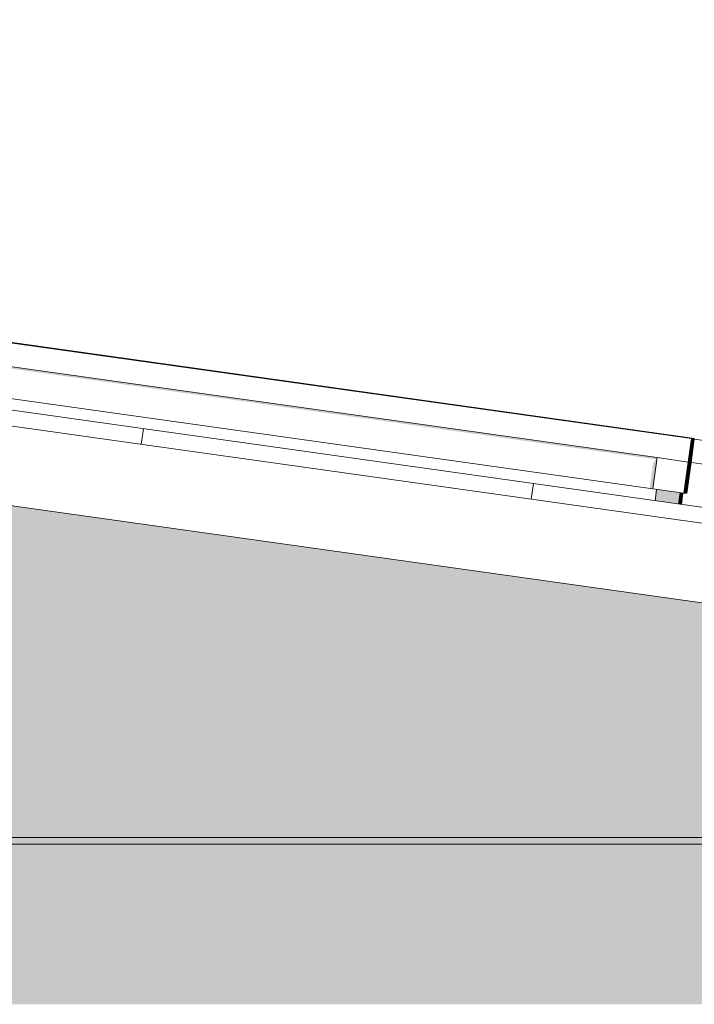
# Model space of a CAD drawing. Header units: metres. Extents: x -52 to 321, y -8 to 26.
# Tile 96 of 320: x -32.723 to -31.867, y 5.989 to 7.238. Entities that reach past the tile are written whole.
import ezdxf

# ---------------------------------------------------------------- set-up
doc = ezdxf.new("R2010")
doc.units = ezdxf.units.M
doc.header["$MEASUREMENT"] = 0
for name, color, linetype in [('10 Fassade', 7, 'Continuous'), ('30 Dachaufbau', 7, 'Continuous'), ('70 PV-Anlage', 7, 'Continuous'), ('94 Genehmigungsplanung Bemaßung', 7, 'Continuous')]:
    doc.layers.add(name, color=color, linetype=linetype)
doc.styles.add('ERSTELLTER_STIL_2', font='arial.ttf')
doc.dimstyles.new('ERSTELLTER_STIL__1', dxfattribs={"dimtxt": 0.25, "dimasz": 0.19, "dimexe": 0.18, "dimexo": 0.1, "dimgap": 0, "dimtad": 1, "dimtih": 1, "dimtoh": 1, "dimzin": 0, "dimdsep": 46, "dimtxsty": 'ERSTELLTER_STIL_2', "dimblk": 'ARROWHEAD_6', "dimblk1": 'ARROWHEAD_6', "dimblk2": 'ARROWHEAD_6', "dimcen": 0.09, "dimclrd": 7, "dimclre": 7, "dimclrt": 7, "dimazin": 0, "dimtfac": 1, "dimtdec": 4, "dimtmove": 0, "dimatfit": 3, "dimfxl": 1, "dimtolj": 1, "dimtzin": 0, "dimarcsym": 0})

# ---------------------------------------------------------------- blocks, each defined once
blk = doc.blocks.new('*X1', base_point=(-33357.279, 0))
at = {"layer": '30 Dachaufbau', "color": 7, "linetype": 'Continuous', "lineweight": 13}
for p, q in [((-32.5689, 6.6993), (-32.5661, 6.7191)), ((-32.5689, 6.6993), (-32.5661, 6.7191)), ((-32.0738, 6.6297), (-32.071, 6.6495)), ((-32.0738, 6.6297), (-32.071, 6.6495))]:
    blk.add_line(p, q, dxfattribs=at)
blk = doc.blocks.new('*D18', base_point=(-33357.279, 0))
at = {"layer": '94 Genehmigungsplanung Bemaßung', "color": 7, "linetype": 'Continuous', "lineweight": 13}
for p, q in [((-43.9997, 9.5481), (-43.9997, 9.9231)), ((-28.1801, 9.5481), (-28.1801, 9.9231)), ((-43.8997, 9.8356), (-44.0997, 9.6356)), ((-28.2801, 9.6356), (-28.0801, 9.8356)), ((-43.9997, 9.7356), (-28.1801, 9.7356)), ((-28.1801, 9.7356), (-28.0301, 9.7356))]:
    blk.add_line(p, q, dxfattribs=at)
at = {"layer": '94 Genehmigungsplanung Bemaßung', "color": 7, "lineweight": 13, "insert": (-36.5189, 9.7856), "char_height": 0.25, "attachment_point": 7, "style": 'ERSTELLTER_STIL_2'}
blk.add_mtext('\\A1;{\\pql;\\fArial|b0|i0|c0|p0;\\W1.000000;15,82}', dxfattribs=at)
blk = doc.blocks.new('ARROWHEAD_6')
at = {"color": 0, "linetype": 'Continuous', "lineweight": 0}
for p, q in [((-0.5, -0.5), (0.5, 0.5)), ((0, 0), (-1, 0))]:
    blk.add_line(p, q, dxfattribs=at)

msp = doc.modelspace()

# ---------------------------------------------------------------- hatches: boundary and pattern name
at = {"layer": '10 Fassade', "linetype": 'Continuous', "lineweight": 0, "true_color": 0x000000}
for points in [[(-39.4339, 6.6231), (-39.5915, 6.601), (-32.5879, 6.601), (-32.7455, 6.6231)], [(-39.6342, 6.595), (-39.7917, 6.5729), (-32.3876, 6.5729), (-32.5452, 6.595)], [(-39.6342, 6.595), (-32.5452, 6.595), (-32.5665, 6.598), (-39.6128, 6.598)], [(-39.5915, 6.601), (-39.6128, 6.598), (-32.5665, 6.598), (-32.5879, 6.601)], [(-39.8131, 6.5699), (-39.8344, 6.5669), (-32.3449, 6.5669), (-32.3663, 6.5699)], [(-39.8131, 6.5699), (-32.3663, 6.5699), (-32.3876, 6.5729), (-39.7917, 6.5729)], [(-39.8344, 6.5669), (-39.9919, 6.5447), (-32.1874, 6.5447), (-32.3449, 6.5669)], [(-39.9919, 6.5447), (-40.0133, 6.5417), (-32.1661, 6.5417), (-32.1874, 6.5447)], [(-40.0346, 6.5387), (-40.1922, 6.5166), (-31.9871, 6.5166), (-32.1447, 6.5387)], [(-40.0133, 6.5417), (-40.0346, 6.5387), (-32.1447, 6.5387), (-32.1661, 6.5417)], [(-40.2349, 6.5106), (-40.3925, 6.4884), (-31.7869, 6.4884), (-31.9444, 6.5106)], [(-40.2349, 6.5106), (-31.9444, 6.5106), (-31.9658, 6.5136), (-40.2136, 6.5136)], [(-40.1922, 6.5166), (-40.2136, 6.5136), (-31.9658, 6.5136), (-31.9871, 6.5166)], [(-40.5927, 6.4603), (-31.5867, 6.4603), (-31.7442, 6.4824), (-40.4352, 6.4824)], [(-40.4138, 6.4854), (-40.4352, 6.4824), (-31.7442, 6.4824), (-31.7655, 6.4854)], [(-40.4138, 6.4854), (-31.7655, 6.4854), (-31.7869, 6.4884), (-40.3925, 6.4884)], [(-40.614, 6.4573), (-40.6354, 6.4543), (-31.544, 6.4543), (-31.5653, 6.4573)], [(-40.5927, 6.4603), (-40.614, 6.4573), (-31.5653, 6.4573), (-31.5867, 6.4603)], [(-40.793, 6.4321), (-31.3864, 6.4321), (-31.544, 6.4543), (-40.6354, 6.4543)], [(-40.8143, 6.4291), (-31.365, 6.4291), (-31.3864, 6.4321), (-40.793, 6.4321)], [(-40.8357, 6.4261), (-40.9932, 6.404), (-31.1861, 6.404), (-31.3437, 6.4261)], [(-40.8143, 6.4291), (-40.8357, 6.4261), (-31.3437, 6.4261), (-31.365, 6.4291)], [(-41.1934, 6.3759), (-30.9859, 6.3759), (-31.1434, 6.398), (-41.0359, 6.398)], [(-41.0359, 6.398), (-31.1434, 6.398), (-31.1648, 6.401), (-41.0146, 6.401)], [(-41.0146, 6.401), (-31.1648, 6.401), (-31.1861, 6.404), (-40.9932, 6.404)], [(-41.2361, 6.3699), (-41.3937, 6.3477), (-30.7856, 6.3477), (-30.9432, 6.3699)], [(-41.2361, 6.3699), (-30.9432, 6.3699), (-30.9646, 6.3729), (-41.2148, 6.3729)], [(-41.2148, 6.3729), (-30.9646, 6.3729), (-30.9859, 6.3759), (-41.1934, 6.3759)], [(-41.4151, 6.3447), (-41.4364, 6.3417), (-30.7429, 6.3417), (-30.7643, 6.3447)], [(-41.4151, 6.3447), (-30.7643, 6.3447), (-30.7856, 6.3477), (-41.3937, 6.3477)], [(-41.594, 6.3196), (-36.7001, 6.3196), (-36.6297, 6.3295), (-36.5592, 6.3196), (-30.5854, 6.3196), (-30.7429, 6.3417), (-41.4364, 6.3417)], [(-41.594, 6.3196), (-41.6153, 6.3166), (-30.564, 6.3166), (-30.5854, 6.3196)], [(-41.6153, 6.3166), (-41.6367, 6.3136), (-36.7428, 6.3136), (-36.7026, 6.3161), (-36.5617, 6.3161), (-36.5165, 6.3136), (-30.5427, 6.3136), (-30.564, 6.3166)], [(-36.5165, 6.3136), (-36.359, 6.2914), (-30.3852, 6.2914), (-30.5427, 6.3136)], [(-41.8369, 6.2854), (-36.9431, 6.2854), (-36.9029, 6.2879), (-36.3615, 6.2879), (-36.3163, 6.2854), (-30.3425, 6.2854), (-30.3638, 6.2884), (-41.8155, 6.2884)], [(-41.7942, 6.2914), (-41.8155, 6.2884), (-30.3638, 6.2884), (-30.3852, 6.2914)], [(-36.3163, 6.2854), (-36.1587, 6.2633), (-30.1849, 6.2633), (-30.3425, 6.2854)], [(-42.0372, 6.2573), (-37.1434, 6.2573), (-37.1031, 6.2598), (-36.1612, 6.2598), (-36.116, 6.2573), (-30.1422, 6.2573), (-30.1635, 6.2603), (-42.0158, 6.2603)], [(-42.0158, 6.2603), (-30.1635, 6.2603), (-30.1849, 6.2633), (-41.9945, 6.2633)], [(-36.116, 6.2573), (-35.9585, 6.2351), (-29.9846, 6.2351), (-30.1422, 6.2573)], [(-42.2374, 6.2291), (-37.3436, 6.2291), (-37.3034, 6.2316), (-35.9609, 6.2316), (-35.9158, 6.2291), (-29.9419, 6.2291), (-29.9633, 6.2321), (-42.2161, 6.2321)], [(-42.1947, 6.2351), (-42.2161, 6.2321), (-29.9633, 6.2321), (-29.9846, 6.2351)], [(-35.9158, 6.2291), (-35.7369, 6.204), (-29.7631, 6.204), (-29.9419, 6.2291)], [(-42.4954, 6.1929), (-29.684, 6.1929), (-29.6991, 6.195), (-42.4803, 6.195)], [(-42.4803, 6.195), (-29.6991, 6.195), (-29.7384, 6.2005), (-42.4409, 6.2005)], [(-35.7369, 6.204), (-35.7344, 6.2005), (-29.7384, 6.2005), (-29.7631, 6.204)], [(-42.5016, 6.192), (-29.6777, 6.192), (-29.684, 6.1929), (-42.4954, 6.1929)], [(-35.6848, 6.192), (-35.655, 6.1911), (-29.6715, 6.1911), (-29.6777, 6.192)], [(-35.655, 6.1911), (-35.6302, 6.189), (-29.6564, 6.189), (-29.6715, 6.1911)], [(-35.6302, 6.189), (-35.4513, 6.1639), (-29.4775, 6.1639), (-29.6564, 6.189)], [(-42.7445, 6.1579), (-37.8507, 6.1579), (-37.8105, 6.1604), (-35.4538, 6.1604), (-35.4087, 6.1579), (-29.4348, 6.1579), (-29.4562, 6.1609), (-42.7232, 6.1609)], [(-42.7018, 6.1639), (-42.7232, 6.1609), (-29.4562, 6.1609), (-29.4775, 6.1639)], [(-35.4087, 6.1579), (-35.2511, 6.1357), (-29.2773, 6.1357), (-29.4348, 6.1579)], [(-42.9448, 6.1297), (-38.051, 6.1297), (-38.0107, 6.1322), (-35.2536, 6.1322), (-35.2084, 6.1297), (-29.2345, 6.1297), (-29.2559, 6.1327), (-42.9235, 6.1327)], [(-42.9021, 6.1357), (-42.9235, 6.1327), (-29.2559, 6.1327), (-29.2773, 6.1357)], [(-29.2345, 6.1297), (-35.2084, 6.1297), (-35.0508, 6.1076), (-29.077, 6.1076)], [(-43.1237, 6.1046), (-29.0556, 6.1046), (-29.077, 6.1076), (-43.1024, 6.1076)], [(-43.1451, 6.1016), (-38.2512, 6.1016), (-38.211, 6.1041), (-35.0533, 6.1041), (-35.0081, 6.1016), (-29.0343, 6.1016), (-29.0556, 6.1046), (-43.1237, 6.1046)], [(-29.0343, 6.1016), (-35.0081, 6.1016), (-34.8506, 6.0794), (-28.8768, 6.0794)], [(-43.3453, 6.0734), (-38.4514, 6.0734), (-38.4112, 6.0759), (-34.8531, 6.0759), (-34.8079, 6.0734), (-28.8341, 6.0734), (-28.8554, 6.0764), (-43.3239, 6.0764)], [(-43.3026, 6.0794), (-43.3239, 6.0764), (-28.8554, 6.0764), (-28.8768, 6.0794)], [(-28.8341, 6.0734), (-34.8079, 6.0734), (-34.6504, 6.0513), (-28.6765, 6.0513)], [(-43.5455, 6.0453), (-38.6517, 6.0453), (-38.6115, 6.0478), (-34.6529, 6.0478), (-34.6077, 6.0453), (-28.6338, 6.0453), (-28.6551, 6.0483), (-43.5242, 6.0483)], [(-43.5242, 6.0483), (-28.6551, 6.0483), (-28.6765, 6.0513), (-43.5028, 6.0513)], [(-34.6077, 6.0453), (-34.4501, 6.0231), (-28.4762, 6.0231), (-28.6338, 6.0453)], [(-43.7245, 6.0201), (-43.7458, 6.0171), (-38.852, 6.0171), (-38.8118, 6.0196), (-34.4526, 6.0196), (-34.4074, 6.0171), (-28.4336, 6.0171), (-28.4549, 6.0201)], [(-43.7031, 6.0231), (-43.7245, 6.0201), (-28.4549, 6.0201), (-28.4762, 6.0231)], [(-28.4336, 6.0171), (-34.4074, 6.0171), (-34.2498, 5.995), (-28.276, 5.995)], [(-43.9247, 5.992), (-28.2547, 5.992), (-28.276, 5.995), (-43.9033, 5.995)], [(-43.946, 5.989), (-39.0522, 5.989), (-39.012, 5.9915), (-34.2523, 5.9915), (-34.2072, 5.989), (-28.2333, 5.989), (-28.2547, 5.992), (-43.9247, 5.992)]]:
    msp.add_hatch(color=18, dxfattribs=at).paths.add_polyline_path(points)
at = {"layer": '70 PV-Anlage', "linetype": 'Continuous', "lineweight": 0, "true_color": 0x000000}
for points in [[(-33.4591, 6.8972), (-31.9155, 6.6803), (-31.919, 6.6753), (-31.9235, 6.6433), (-31.9196, 6.6428), (-31.914, 6.6824), (-33.4588, 6.8995)], [(-31.8712, 6.6998), (-31.8744, 6.6768), (-31.8743, 6.6768), (-31.8711, 6.6998)], [(-31.8718, 6.6945), (-31.8743, 6.6768), (-31.8742, 6.6768), (-31.8709, 6.6998), (-31.8711, 6.6998)], [(-31.8717, 6.6945), (-31.8742, 6.6768), (-31.8741, 6.6768), (-31.8708, 6.6998), (-31.8709, 6.6998)], [(-31.8741, 6.6768), (-31.874, 6.6768), (-31.8707, 6.6998), (-31.8708, 6.6998), (-31.8716, 6.6945)], [(-31.8715, 6.6945), (-31.874, 6.6768), (-31.8739, 6.6768), (-31.8706, 6.6998), (-31.8707, 6.6998)], [(-31.8714, 6.6945), (-31.8739, 6.6768), (-31.8737, 6.6768), (-31.8705, 6.6998), (-31.8706, 6.6998)], [(-31.8713, 6.6945), (-31.8737, 6.6768), (-31.8736, 6.6768), (-31.8704, 6.6998), (-31.8705, 6.6998)], [(-31.8712, 6.6945), (-31.8736, 6.6768), (-31.8735, 6.6768), (-31.8703, 6.6998), (-31.8704, 6.6998)], [(-31.871, 6.6945), (-31.8735, 6.6768), (-31.8734, 6.6768), (-31.8702, 6.6998), (-31.8703, 6.6998)], [(-31.8734, 6.6768), (-31.8733, 6.6768), (-31.8701, 6.6998), (-31.8702, 6.6998), (-31.8709, 6.6945)], [(-31.8708, 6.6945), (-31.8733, 6.6768), (-31.8732, 6.6768), (-31.87, 6.6998), (-31.8701, 6.6998)], [(-31.8707, 6.6945), (-31.8732, 6.6768), (-31.8731, 6.6768), (-31.8699, 6.6998), (-31.87, 6.6998)], [(-31.8731, 6.6768), (-31.873, 6.6768), (-31.8698, 6.6998), (-31.8699, 6.6998), (-31.8706, 6.6945)], [(-31.8705, 6.6945), (-31.873, 6.6768), (-31.8729, 6.6768), (-31.8696, 6.6998), (-31.8698, 6.6998)], [(-31.8704, 6.6945), (-31.8729, 6.6768), (-31.8728, 6.6768), (-31.8695, 6.6998), (-31.8696, 6.6998)], [(-31.8703, 6.6945), (-31.8728, 6.6768), (-31.8727, 6.6768), (-31.8694, 6.6998), (-31.8695, 6.6998)], [(-31.8727, 6.6768), (-31.8726, 6.6768), (-31.8693, 6.6998), (-31.8694, 6.6998), (-31.8702, 6.6945)], [(-31.8701, 6.6945), (-31.8726, 6.6768), (-31.8724, 6.6768), (-31.8692, 6.6998), (-31.8693, 6.6998)], [(-31.8724, 6.6768), (-31.8723, 6.6768), (-31.8691, 6.6998), (-31.8692, 6.6998), (-31.87, 6.6945)], [(-31.8699, 6.6945), (-31.8723, 6.6768), (-31.8722, 6.6768), (-31.869, 6.6998), (-31.8691, 6.6998)], [(-31.8697, 6.6945), (-31.8722, 6.6768), (-31.8721, 6.6768), (-31.8689, 6.6998), (-31.869, 6.6998)], [(-31.8721, 6.6768), (-31.872, 6.6768), (-31.8688, 6.6998), (-31.8689, 6.6998), (-31.8696, 6.6945)], [(-31.8695, 6.6945), (-31.872, 6.6768), (-31.8719, 6.6768), (-31.8687, 6.6998), (-31.8688, 6.6998)], [(-31.8694, 6.6945), (-31.8719, 6.6768), (-31.8718, 6.6768), (-31.8686, 6.6998), (-31.8687, 6.6998)], [(-31.8693, 6.6945), (-31.8718, 6.6768), (-31.8717, 6.6768), (-31.8685, 6.6998), (-31.8686, 6.6998)], [(-31.8692, 6.6945), (-31.8717, 6.6768), (-31.8716, 6.6768), (-31.8683, 6.6998), (-31.8685, 6.6998)], [(-31.8691, 6.6945), (-31.8716, 6.6768), (-31.8715, 6.6768), (-31.8682, 6.6998), (-31.8683, 6.6998)], [(-31.869, 6.6945), (-31.8715, 6.6768), (-31.8714, 6.6768), (-31.8681, 6.6998), (-31.8682, 6.6998)], [(-31.8689, 6.6945), (-31.8714, 6.6768), (-31.8713, 6.6768), (-31.868, 6.6998), (-31.8681, 6.6998), (-31.8689, 6.6945)], [(-31.8688, 6.6945), (-31.8713, 6.6768), (-31.8711, 6.6768), (-31.8679, 6.6998), (-31.868, 6.6998)], [(-31.8711, 6.6768), (-31.871, 6.6768), (-31.8678, 6.6998), (-31.8679, 6.6998), (-31.8687, 6.6945)], [(-31.8686, 6.6945), (-31.871, 6.6768), (-31.8709, 6.6768), (-31.8677, 6.6998), (-31.8678, 6.6998)], [(-31.8709, 6.6768), (-31.8709, 6.6768), (-31.8676, 6.6998), (-31.8677, 6.6998), (-31.8684, 6.6945)], [(-31.8744, 6.6768), (-31.8753, 6.6701), (-31.88, 6.6372), (-31.8799, 6.6372), (-31.8743, 6.6768)], [(-31.8797, 6.6372), (-31.8742, 6.6768), (-31.8743, 6.6768), (-31.8799, 6.6372)], [(-31.8796, 6.6372), (-31.8741, 6.6768), (-31.8742, 6.6768), (-31.8797, 6.6372)], [(-31.8796, 6.6372), (-31.8795, 6.6372), (-31.874, 6.6768), (-31.8741, 6.6768)], [(-31.8794, 6.6372), (-31.8739, 6.6768), (-31.874, 6.6768), (-31.8795, 6.6372)], [(-31.8793, 6.6372), (-31.8737, 6.6768), (-31.8739, 6.6768), (-31.8794, 6.6372)], [(-31.8793, 6.6372), (-31.8792, 6.6372), (-31.8736, 6.6768), (-31.8737, 6.6768)], [(-31.8791, 6.6372), (-31.8735, 6.6768), (-31.8736, 6.6768), (-31.8792, 6.6372)], [(-31.879, 6.6372), (-31.8734, 6.6768), (-31.8735, 6.6768), (-31.8791, 6.6372)], [(-31.879, 6.6372), (-31.8789, 6.6372), (-31.8733, 6.6768), (-31.8734, 6.6768)], [(-31.8788, 6.6372), (-31.8732, 6.6768), (-31.8733, 6.6768), (-31.8789, 6.6372)], [(-31.8787, 6.6372), (-31.8731, 6.6768), (-31.8732, 6.6768), (-31.8788, 6.6372)], [(-31.8731, 6.6768), (-31.8787, 6.6372), (-31.8786, 6.6372), (-31.873, 6.6768)], [(-31.8784, 6.6372), (-31.8729, 6.6768), (-31.873, 6.6768), (-31.8786, 6.6372)], [(-31.8783, 6.6372), (-31.8728, 6.6768), (-31.8729, 6.6768), (-31.8784, 6.6372)], [(-31.8782, 6.6372), (-31.8727, 6.6768), (-31.8728, 6.6768), (-31.8783, 6.6372)], [(-31.8782, 6.6372), (-31.8781, 6.6372), (-31.8726, 6.6768), (-31.8727, 6.6768)], [(-31.878, 6.6372), (-31.8724, 6.6768), (-31.8726, 6.6768), (-31.8781, 6.6372)], [(-31.8724, 6.6768), (-31.878, 6.6372), (-31.8779, 6.6372), (-31.8723, 6.6768)], [(-31.8778, 6.6372), (-31.8722, 6.6768), (-31.8723, 6.6768), (-31.8779, 6.6372)], [(-31.8777, 6.6372), (-31.8721, 6.6768), (-31.8722, 6.6768), (-31.8778, 6.6372)], [(-31.872, 6.6768), (-31.8721, 6.6768), (-31.8777, 6.6372), (-31.8776, 6.6372)], [(-31.8775, 6.6372), (-31.8719, 6.6768), (-31.872, 6.6768), (-31.8776, 6.6372)], [(-31.8774, 6.6372), (-31.8718, 6.6768), (-31.8719, 6.6768), (-31.8775, 6.6372)], [(-31.8773, 6.6372), (-31.8717, 6.6768), (-31.8718, 6.6768), (-31.8774, 6.6372)], [(-31.8773, 6.6372), (-31.8771, 6.6372), (-31.8716, 6.6768), (-31.8717, 6.6768)], [(-31.877, 6.6372), (-31.8715, 6.6768), (-31.8716, 6.6768), (-31.8771, 6.6372)], [(-31.8769, 6.6372), (-31.8714, 6.6768), (-31.8715, 6.6768), (-31.877, 6.6372)], [(-31.8768, 6.6372), (-31.8713, 6.6768), (-31.8714, 6.6768), (-31.8769, 6.6372)], [(-31.8767, 6.6372), (-31.8711, 6.6768), (-31.8713, 6.6768), (-31.8768, 6.6372)], [(-31.8767, 6.6372), (-31.8766, 6.6372), (-31.871, 6.6768), (-31.8711, 6.6768)], [(-31.8765, 6.6372), (-31.8709, 6.6768), (-31.871, 6.6768), (-31.8766, 6.6372)], [(-31.8765, 6.6372), (-31.8764, 6.6372), (-31.8709, 6.6763), (-31.8709, 6.6763), (-31.8709, 6.6768), (-31.8709, 6.6768)], [(-31.8764, 6.6372), (-31.8763, 6.6372), (-31.8708, 6.6763), (-31.8709, 6.6763)], [(-31.8763, 6.6372), (-31.8762, 6.6372), (-31.8707, 6.6763), (-31.8708, 6.6763)], [(-31.9166, 6.6278), (-31.8893, 6.624), (-31.8863, 6.6283), (-31.8849, 6.6379), (-31.9146, 6.6421)], [(-31.8869, 6.6237), (-31.8868, 6.6237), (-31.8848, 6.6379), (-31.8849, 6.6379)], [(-31.8848, 6.6379), (-31.8868, 6.6237), (-31.8867, 6.6236), (-31.8847, 6.6379)], [(-31.8847, 6.6379), (-31.8867, 6.6236), (-31.8866, 6.6236), (-31.8846, 6.6378)], [(-31.8846, 6.6378), (-31.8866, 6.6236), (-31.8865, 6.6236), (-31.8845, 6.6378)], [(-31.8845, 6.6378), (-31.8865, 6.6236), (-31.8864, 6.6236), (-31.8844, 6.6378)], [(-31.8844, 6.6378), (-31.8864, 6.6236), (-31.8863, 6.6236), (-31.8843, 6.6378)], [(-31.8849, 6.6379), (-31.8863, 6.6283), (-31.8849, 6.6379)], [(-31.8843, 6.6378), (-31.8863, 6.6236), (-31.8862, 6.6236), (-31.8842, 6.6378)], [(-31.8842, 6.6378), (-31.8862, 6.6236), (-31.8861, 6.6235), (-31.8841, 6.6378)], [(-31.8841, 6.6378), (-31.8861, 6.6235), (-31.886, 6.6235), (-31.884, 6.6378)], [(-31.884, 6.6378), (-31.886, 6.6235), (-31.8859, 6.6235), (-31.8839, 6.6377)], [(-31.8838, 6.6377), (-31.8858, 6.6235), (-31.8857, 6.6235), (-31.8837, 6.6377)], [(-31.8837, 6.6377), (-31.8857, 6.6235), (-31.8856, 6.6235), (-31.8836, 6.6377)], [(-31.8836, 6.6377), (-31.8856, 6.6235), (-31.8855, 6.6235), (-31.8835, 6.6377)], [(-31.8835, 6.6377), (-31.8855, 6.6235), (-31.8854, 6.6235), (-31.8834, 6.6377)], [(-31.8834, 6.6377), (-31.8854, 6.6235), (-31.8853, 6.6234), (-31.8833, 6.6377)], [(-31.8833, 6.6377), (-31.8853, 6.6234), (-31.8852, 6.6234), (-31.8832, 6.6377)], [(-31.8832, 6.6377), (-31.8852, 6.6234), (-31.8851, 6.6234), (-31.8831, 6.6376)], [(-31.8831, 6.6376), (-31.8851, 6.6234), (-31.885, 6.6234), (-31.883, 6.6376)], [(-31.883, 6.6376), (-31.885, 6.6234), (-31.8849, 6.6234), (-31.8829, 6.6376)], [(-31.8829, 6.6376), (-31.8849, 6.6234), (-31.8848, 6.6234), (-31.8828, 6.6376)], [(-31.8828, 6.6376), (-31.8848, 6.6234), (-31.8847, 6.6234), (-31.8827, 6.6376)], [(-31.8827, 6.6376), (-31.8847, 6.6234), (-31.8846, 6.6233), (-31.8826, 6.6376)], [(-31.8826, 6.6376), (-31.8846, 6.6233), (-31.8845, 6.6233), (-31.8825, 6.6376)], [(-31.8825, 6.6375), (-31.8845, 6.6233), (-31.8844, 6.6233), (-31.8824, 6.6375)], [(-31.8824, 6.6375), (-31.8844, 6.6233), (-31.8843, 6.6233), (-31.8823, 6.6375)], [(-31.8823, 6.6375), (-31.8843, 6.6233), (-31.8842, 6.6233), (-31.8822, 6.6375)], [(-31.8821, 6.6375), (-31.8841, 6.6233), (-31.884, 6.6233), (-31.882, 6.6375)], [(-31.882, 6.6375), (-31.884, 6.6233), (-31.8839, 6.6232), (-31.8819, 6.6375)], [(-31.8819, 6.6375), (-31.8839, 6.6232), (-31.8838, 6.6232), (-31.8818, 6.6375)], [(-31.8818, 6.6375), (-31.8838, 6.6232), (-31.8837, 6.6232), (-31.8817, 6.6374)], [(-31.8817, 6.6374), (-31.8837, 6.6232), (-31.8836, 6.6232), (-31.8816, 6.6374)], [(-31.8816, 6.6374), (-31.8836, 6.6232), (-31.8835, 6.6232), (-31.8815, 6.6374)], [(-31.8815, 6.6374), (-31.8835, 6.6232), (-31.8834, 6.6232), (-31.8814, 6.6374)], [(-31.8814, 6.6374), (-31.8834, 6.6232), (-31.8833, 6.6232), (-31.8813, 6.6374)], [(-31.8813, 6.6374), (-31.8833, 6.6232), (-31.8832, 6.6231), (-31.8812, 6.6374)]]:
    msp.add_hatch(color=18, dxfattribs=at).paths.add_polyline_path(points)

# ---------------------------------------------------------------- linework, layer by layer
at = {"layer": '10 Fassade', "color": 7, "linetype": 'Continuous', "lineweight": 13}
for p, q in [((-42.4409, 6.2005), (-29.7384, 6.2005)), ((-42.5016, 6.192), (-29.6777, 6.192))]:
    msp.add_line(p, q, dxfattribs=at)
at = {"layer": '30 Dachaufbau', "color": 7, "linetype": 'Continuous', "lineweight": 13}
for p, q in [((-36.0897, 7.2143), (-27.6148, 6.0233)), ((-27.6176, 6.0035), (-36.0897, 7.1941)), ((-27.6315, 5.9044), (-36.0897, 7.0931))]:
    msp.add_line(p, q, dxfattribs=at)
at = {"layer": '70 PV-Anlage', "color": 7, "linetype": 'Continuous', "lineweight": 13}
for p, q in [((-31.8702, 6.7065), (-33.57, 6.9454)), ((-31.885, 6.7086), (-33.5585, 6.9438)), ((-31.8849, 6.7086), (-33.5584, 6.9438)), ((-31.8848, 6.7086), (-33.5583, 6.9438)), ((-31.8846, 6.7086), (-33.5582, 6.9438)), ((-31.8845, 6.7086), (-33.5581, 6.9438)), ((-31.8844, 6.7086), (-33.558, 6.9438)), ((-31.8843, 6.7086), (-33.5579, 6.9438)), ((-31.8842, 6.7086), (-33.5578, 6.9438)), ((-31.8841, 6.7086), (-33.5577, 6.9438)), ((-31.884, 6.7086), (-33.5575, 6.9438)), ((-31.8839, 6.7086), (-33.5574, 6.9438)), ((-31.8838, 6.7086), (-33.5573, 6.9438)), ((-31.8837, 6.7086), (-33.5572, 6.9438)), ((-31.8836, 6.7086), (-33.5571, 6.9438)), ((-31.8834, 6.7086), (-33.557, 6.9438)), ((-31.8833, 6.7086), (-33.5569, 6.9438)), ((-31.8832, 6.7086), (-33.5568, 6.9438)), ((-31.8831, 6.7086), (-33.5567, 6.9438)), ((-31.883, 6.7086), (-33.5566, 6.9438)), ((-31.8829, 6.7086), (-33.5565, 6.9438)), ((-31.8828, 6.7086), (-33.5564, 6.9438)), ((-31.8827, 6.7086), (-33.5562, 6.9438)), ((-31.8826, 6.7086), (-33.5561, 6.9438)), ((-31.8825, 6.7086), (-33.556, 6.9438)), ((-31.8824, 6.7086), (-33.5559, 6.9438)), ((-31.8823, 6.7086), (-33.5558, 6.9438)), ((-31.8821, 6.7086), (-33.5557, 6.9438)), ((-31.882, 6.7086), (-33.5556, 6.9438)), ((-31.8819, 6.7086), (-33.5555, 6.9438)), ((-31.8818, 6.7086), (-33.5554, 6.9438)), ((-31.8817, 6.7086), (-33.5553, 6.9438)), ((-31.8816, 6.7086), (-33.5552, 6.9438)), ((-31.8815, 6.7086), (-33.5551, 6.9438)), ((-31.8814, 6.7086), (-33.5549, 6.9438)), ((-31.8813, 6.7086), (-33.5548, 6.9438)), ((-31.914, 6.6824), (-33.4588, 6.8995)), ((-31.9196, 6.6428), (-33.4644, 6.8599)), ((-31.8851, 6.7086), (-31.885, 6.7086)), ((-31.885, 6.7086), (-31.8701, 6.7065)), ((-31.885, 6.7086), (-31.8849, 6.7086)), ((-31.8849, 6.7086), (-31.87, 6.7065)), ((-31.8849, 6.7086), (-31.8848, 6.7086)), ((-31.8848, 6.7086), (-31.8699, 6.7065)), ((-31.8847, 6.7086), (-31.8846, 6.7086)), ((-31.8846, 6.7086), (-31.8698, 6.7065)), ((-31.8846, 6.7086), (-31.8845, 6.7086)), ((-31.8845, 6.7086), (-31.8697, 6.7065)), ((-31.8845, 6.7086), (-31.8844, 6.7086)), ((-31.8844, 6.7086), (-31.8696, 6.7065)), ((-31.8844, 6.7086), (-31.8843, 6.7086)), ((-31.8843, 6.7086), (-31.8695, 6.7065)), ((-31.8843, 6.7086), (-31.8842, 6.7086)), ((-31.8842, 6.7086), (-31.8694, 6.7065)), ((-31.8842, 6.7086), (-31.8841, 6.7086)), ((-31.8841, 6.7086), (-31.8692, 6.7065)), ((-31.8841, 6.7086), (-31.884, 6.7086)), ((-31.884, 6.7086), (-31.8691, 6.7065)), ((-31.884, 6.7086), (-31.8839, 6.7086)), ((-31.8839, 6.7086), (-31.869, 6.7065)), ((-31.8839, 6.7086), (-31.8838, 6.7086)), ((-31.8838, 6.7086), (-31.8689, 6.7065)), ((-31.8838, 6.7086), (-31.8837, 6.7086)), ((-31.8837, 6.7086), (-31.8688, 6.7065)), ((-31.8837, 6.7086), (-31.8836, 6.7086)), ((-31.8836, 6.7086), (-31.8687, 6.7065)), ((-31.8836, 6.7086), (-31.8834, 6.7086)), ((-31.8834, 6.7086), (-31.8686, 6.7065)), ((-31.8834, 6.7086), (-31.8833, 6.7086)), ((-31.8833, 6.7086), (-31.8685, 6.7065)), ((-31.8833, 6.7086), (-31.8832, 6.7086)), ((-31.8832, 6.7086), (-31.8684, 6.7065)), ((-31.8832, 6.7086), (-31.8831, 6.7086)), ((-31.8831, 6.7086), (-31.8683, 6.7065)), ((-31.8831, 6.7086), (-31.883, 6.7086)), ((-31.883, 6.7086), (-31.8682, 6.7065)), ((-31.883, 6.7086), (-31.8829, 6.7086)), ((-31.8829, 6.7086), (-31.8681, 6.7065)), ((-31.8829, 6.7086), (-31.8828, 6.7086)), ((-31.8828, 6.7086), (-31.8679, 6.7065)), ((-31.8828, 6.7086), (-31.8827, 6.7086)), ((-31.8827, 6.7086), (-31.8678, 6.7065)), ((-31.8827, 6.7086), (-31.8826, 6.7086)), ((-31.8826, 6.7086), (-31.8677, 6.7065)), ((-31.8826, 6.7086), (-31.8825, 6.7086)), ((-31.8825, 6.7086), (-31.8676, 6.7065)), ((-31.8825, 6.7086), (-31.8824, 6.7086)), ((-31.8824, 6.7086), (-31.8675, 6.7065)), ((-31.8824, 6.7086), (-31.8823, 6.7086)), ((-31.8823, 6.7086), (-31.8674, 6.7065)), ((-31.8823, 6.7086), (-31.8821, 6.7086)), ((-31.8821, 6.7086), (-31.8673, 6.7065)), ((-31.8821, 6.7086), (-31.882, 6.7086)), ((-31.882, 6.7086), (-31.8672, 6.7065)), ((-31.882, 6.7086), (-31.8819, 6.7086)), ((-31.8819, 6.7086), (-31.8671, 6.7065)), ((-31.8819, 6.7086), (-31.8818, 6.7086)), ((-31.8818, 6.7086), (-31.867, 6.7065)), ((-31.8818, 6.7086), (-31.8817, 6.7086)), ((-31.8817, 6.7086), (-31.8669, 6.7065)), ((-31.8817, 6.7086), (-31.8816, 6.7086)), ((-31.8816, 6.7086), (-31.8668, 6.7065)), ((-31.8816, 6.7086), (-31.8815, 6.7086)), ((-31.8815, 6.7086), (-31.8666, 6.7065)), ((-31.8815, 6.7086), (-31.8814, 6.7086)), ((-31.8814, 6.7086), (-31.8665, 6.7065)), ((-31.8814, 6.7086), (-31.8813, 6.7086)), ((-31.8813, 6.7086), (-31.8664, 6.7065)), ((-31.8744, 6.6768), (-31.8702, 6.7065)), ((-31.8743, 6.6768), (-31.8701, 6.7065)), ((-31.8742, 6.6768), (-31.87, 6.7065)), ((-31.8741, 6.6768), (-31.8699, 6.7065)), ((-31.874, 6.6768), (-31.8698, 6.7065)), ((-31.8739, 6.6768), (-31.8697, 6.7065)), ((-31.8737, 6.6768), (-31.8696, 6.7065)), ((-31.8736, 6.6768), (-31.8695, 6.7065)), ((-31.8735, 6.6768), (-31.8694, 6.7065)), ((-31.8734, 6.6768), (-31.8692, 6.7065)), ((-31.8733, 6.6768), (-31.8691, 6.7065)), ((-31.8732, 6.6768), (-31.869, 6.7065)), ((-31.8731, 6.6768), (-31.8689, 6.7065)), ((-31.873, 6.6768), (-31.8688, 6.7065)), ((-31.8729, 6.6768), (-31.8687, 6.7065)), ((-31.8728, 6.6768), (-31.8686, 6.7065)), ((-31.8727, 6.6768), (-31.8685, 6.7065)), ((-31.8726, 6.6768), (-31.8684, 6.7065)), ((-31.8724, 6.6768), (-31.8683, 6.7065)), ((-31.8723, 6.6768), (-31.8682, 6.7065)), ((-31.8722, 6.6768), (-31.8681, 6.7065)), ((-31.8721, 6.6768), (-31.8679, 6.7065)), ((-31.872, 6.6768), (-31.8678, 6.7065)), ((-31.8719, 6.6768), (-31.8677, 6.7065)), ((-31.8718, 6.6768), (-31.8676, 6.7065)), ((-31.8717, 6.6768), (-31.8675, 6.7065)), ((-31.8716, 6.6768), (-31.8674, 6.7065)), ((-31.8715, 6.6768), (-31.8673, 6.7065)), ((-31.8714, 6.6768), (-31.8672, 6.7065)), ((-31.8713, 6.6768), (-31.8671, 6.7065)), ((-31.8711, 6.6768), (-31.867, 6.7065)), ((-31.871, 6.6768), (-31.8669, 6.7065)), ((-31.8709, 6.6768), (-31.8668, 6.7065)), ((-31.8701, 6.7065), (-31.8702, 6.7065)), ((-31.87, 6.7065), (-31.8701, 6.7065)), ((-31.8699, 6.7065), (-31.87, 6.7065)), ((-31.8698, 6.7065), (-31.8699, 6.7065)), ((-31.8697, 6.7065), (-31.8698, 6.7065)), ((-31.8696, 6.7065), (-31.8697, 6.7065)), ((-31.8695, 6.7065), (-31.8696, 6.7065)), ((-31.8694, 6.7065), (-31.8695, 6.7065)), ((-31.8692, 6.7065), (-31.8694, 6.7065)), ((-31.8691, 6.7065), (-31.8692, 6.7065)), ((-31.869, 6.7065), (-31.8691, 6.7065)), ((-31.8689, 6.7065), (-31.869, 6.7065)), ((-31.8688, 6.7065), (-31.8689, 6.7065)), ((-31.8687, 6.7065), (-31.8688, 6.7065)), ((-31.8686, 6.7065), (-31.8687, 6.7065)), ((-31.8685, 6.7065), (-31.8686, 6.7065)), ((-31.8684, 6.7065), (-31.8685, 6.7065)), ((-31.8683, 6.7065), (-31.8684, 6.7065)), ((-31.8682, 6.7065), (-31.8683, 6.7065)), ((-31.8681, 6.7065), (-31.8682, 6.7065)), ((-31.8679, 6.7065), (-31.8681, 6.7065)), ((-31.8678, 6.7065), (-31.8679, 6.7065)), ((-31.8677, 6.7065), (-31.8678, 6.7065)), ((-31.8676, 6.7065), (-31.8677, 6.7065)), ((-31.8675, 6.7065), (-31.8676, 6.7065)), ((-31.8674, 6.7065), (-31.8675, 6.7065)), ((-31.8673, 6.7065), (-31.8674, 6.7065)), ((-31.8672, 6.7065), (-31.8673, 6.7065)), ((-31.8671, 6.7065), (-31.8672, 6.7065)), ((-31.867, 6.7065), (-31.8671, 6.7065)), ((-31.8669, 6.7065), (-31.867, 6.7065)), ((-31.8668, 6.7065), (-31.8669, 6.7065)), ((-31.8709, 6.6763), (-31.8668, 6.706)), ((-30.167, 6.4671), (-31.8668, 6.706)), ((-31.8668, 6.706), (-31.8666, 6.706)), ((-31.9196, 6.6428), (-31.914, 6.6824)), ((-31.8744, 6.6768), (-31.914, 6.6824)), ((-31.88, 6.6372), (-31.8744, 6.6768)), ((-31.8799, 6.6372), (-31.8743, 6.6768)), ((-31.8797, 6.6372), (-31.8742, 6.6768)), ((-31.8796, 6.6372), (-31.8741, 6.6768)), ((-31.8795, 6.6372), (-31.874, 6.6768)), ((-31.8794, 6.6372), (-31.8739, 6.6768)), ((-31.8793, 6.6372), (-31.8737, 6.6768)), ((-31.8792, 6.6372), (-31.8736, 6.6768)), ((-31.8791, 6.6372), (-31.8735, 6.6768)), ((-31.879, 6.6372), (-31.8734, 6.6768)), ((-31.8789, 6.6372), (-31.8733, 6.6768)), ((-31.8788, 6.6372), (-31.8732, 6.6768)), ((-31.8787, 6.6372), (-31.8731, 6.6768)), ((-31.8786, 6.6372), (-31.873, 6.6768)), ((-31.8784, 6.6372), (-31.8729, 6.6768)), ((-31.8783, 6.6372), (-31.8728, 6.6768)), ((-31.8782, 6.6372), (-31.8727, 6.6768)), ((-31.8781, 6.6372), (-31.8726, 6.6768)), ((-31.878, 6.6372), (-31.8724, 6.6768)), ((-31.8779, 6.6372), (-31.8723, 6.6768)), ((-31.8778, 6.6372), (-31.8722, 6.6768)), ((-31.8777, 6.6372), (-31.8721, 6.6768)), ((-31.8776, 6.6372), (-31.872, 6.6768)), ((-31.8775, 6.6372), (-31.8719, 6.6768)), ((-31.8774, 6.6372), (-31.8718, 6.6768)), ((-31.8773, 6.6372), (-31.8717, 6.6768)), ((-31.8771, 6.6372), (-31.8716, 6.6768)), ((-31.877, 6.6372), (-31.8715, 6.6768)), ((-31.8769, 6.6372), (-31.8714, 6.6768)), ((-31.8768, 6.6372), (-31.8713, 6.6768)), ((-31.8767, 6.6372), (-31.8711, 6.6768)), ((-31.8766, 6.6372), (-31.871, 6.6768)), ((-31.8765, 6.6372), (-31.8709, 6.6768)), ((-31.8764, 6.6372), (-31.8709, 6.6763)), ((-31.8763, 6.6372), (-31.8708, 6.6763)), ((-31.8762, 6.6372), (-31.8707, 6.6763)), ((-31.8743, 6.6768), (-31.8744, 6.6768)), ((-31.8742, 6.6768), (-31.8743, 6.6768)), ((-31.8741, 6.6768), (-31.8742, 6.6768)), ((-31.874, 6.6768), (-31.8741, 6.6768)), ((-31.8739, 6.6768), (-31.874, 6.6768)), ((-31.8737, 6.6768), (-31.8739, 6.6768)), ((-31.8736, 6.6768), (-31.8737, 6.6768)), ((-31.8735, 6.6768), (-31.8736, 6.6768)), ((-31.8734, 6.6768), (-31.8735, 6.6768)), ((-31.8733, 6.6768), (-31.8734, 6.6768)), ((-31.8732, 6.6768), (-31.8733, 6.6768)), ((-31.8731, 6.6768), (-31.8732, 6.6768)), ((-31.873, 6.6768), (-31.8731, 6.6768)), ((-31.8729, 6.6768), (-31.873, 6.6768)), ((-31.8728, 6.6768), (-31.8729, 6.6768)), ((-31.8727, 6.6768), (-31.8728, 6.6768)), ((-31.8726, 6.6768), (-31.8727, 6.6768)), ((-31.8724, 6.6768), (-31.8726, 6.6768)), ((-31.8723, 6.6768), (-31.8724, 6.6768)), ((-31.8722, 6.6768), (-31.8723, 6.6768)), ((-31.8721, 6.6768), (-31.8722, 6.6768)), ((-31.872, 6.6768), (-31.8721, 6.6768)), ((-31.8719, 6.6768), (-31.872, 6.6768)), ((-31.8718, 6.6768), (-31.8719, 6.6768)), ((-31.8717, 6.6768), (-31.8718, 6.6768)), ((-31.8716, 6.6768), (-31.8717, 6.6768)), ((-31.8715, 6.6768), (-31.8716, 6.6768)), ((-31.8714, 6.6768), (-31.8715, 6.6768)), ((-31.8713, 6.6768), (-31.8714, 6.6768)), ((-31.8711, 6.6768), (-31.8713, 6.6768)), ((-31.871, 6.6768), (-31.8711, 6.6768)), ((-31.8709, 6.6768), (-31.871, 6.6768)), ((-31.8709, 6.6768), (-31.8709, 6.6768)), ((-31.7952, 6.6657), (-31.8709, 6.6763)), ((-31.88, 6.6372), (-31.9196, 6.6428)), ((-31.9166, 6.6278), (-31.9146, 6.6421)), ((-31.8849, 6.6379), (-31.8869, 6.6237)), ((-31.8848, 6.6379), (-31.8868, 6.6237)), ((-31.8847, 6.6379), (-31.8867, 6.6236)), ((-31.8846, 6.6378), (-31.8866, 6.6236)), ((-31.8845, 6.6378), (-31.8865, 6.6236)), ((-31.8844, 6.6378), (-31.8864, 6.6236)), ((-31.8843, 6.6378), (-31.8863, 6.6236)), ((-31.8842, 6.6378), (-31.8862, 6.6236)), ((-31.8841, 6.6378), (-31.8861, 6.6235)), ((-31.884, 6.6378), (-31.886, 6.6235)), ((-31.8839, 6.6377), (-31.8859, 6.6235)), ((-31.8837, 6.6377), (-31.8857, 6.6235)), ((-31.8836, 6.6377), (-31.8856, 6.6235)), ((-31.8835, 6.6377), (-31.8855, 6.6235)), ((-31.8834, 6.6377), (-31.8854, 6.6235)), ((-31.8833, 6.6377), (-31.8853, 6.6234)), ((-31.8832, 6.6377), (-31.8852, 6.6234)), ((-31.8831, 6.6376), (-31.8851, 6.6234)), ((-31.883, 6.6376), (-31.885, 6.6234)), ((-31.8829, 6.6376), (-31.8849, 6.6234)), ((-31.8828, 6.6376), (-31.8848, 6.6234)), ((-31.8827, 6.6376), (-31.8847, 6.6234)), ((-31.8826, 6.6376), (-31.8846, 6.6233)), ((-31.8825, 6.6376), (-31.8845, 6.6233)), ((-31.8824, 6.6375), (-31.8844, 6.6233)), ((-31.8823, 6.6375), (-31.8843, 6.6233)), ((-31.8822, 6.6375), (-31.8842, 6.6233)), ((-31.882, 6.6375), (-31.884, 6.6233)), ((-31.8819, 6.6375), (-31.8839, 6.6232)), ((-31.8818, 6.6375), (-31.8838, 6.6232)), ((-31.8817, 6.6374), (-31.8837, 6.6232)), ((-31.8816, 6.6374), (-31.8836, 6.6232)), ((-31.8815, 6.6374), (-31.8835, 6.6232)), ((-31.8814, 6.6374), (-31.8834, 6.6232)), ((-31.8813, 6.6374), (-31.8833, 6.6232)), ((-31.8812, 6.6374), (-31.8832, 6.6231)), ((-31.8799, 6.6372), (-31.88, 6.6372)), ((-31.8797, 6.6372), (-31.8799, 6.6372)), ((-31.8796, 6.6372), (-31.8797, 6.6372)), ((-31.8795, 6.6372), (-31.8796, 6.6372)), ((-31.8794, 6.6372), (-31.8795, 6.6372)), ((-31.8793, 6.6372), (-31.8794, 6.6372)), ((-31.8792, 6.6372), (-31.8793, 6.6372)), ((-31.8791, 6.6372), (-31.8792, 6.6372)), ((-31.879, 6.6372), (-31.8791, 6.6372)), ((-31.8789, 6.6372), (-31.879, 6.6372)), ((-31.8788, 6.6372), (-31.8789, 6.6372)), ((-31.8787, 6.6372), (-31.8788, 6.6372)), ((-31.8786, 6.6372), (-31.8787, 6.6372)), ((-31.8784, 6.6372), (-31.8786, 6.6372)), ((-31.8783, 6.6372), (-31.8784, 6.6372)), ((-31.8782, 6.6372), (-31.8783, 6.6372)), ((-31.8781, 6.6372), (-31.8782, 6.6372)), ((-31.878, 6.6372), (-31.8781, 6.6372)), ((-31.8779, 6.6372), (-31.878, 6.6372)), ((-31.8778, 6.6372), (-31.8779, 6.6372)), ((-31.8777, 6.6372), (-31.8778, 6.6372)), ((-31.8776, 6.6372), (-31.8777, 6.6372)), ((-31.8775, 6.6372), (-31.8776, 6.6372)), ((-31.8774, 6.6372), (-31.8775, 6.6372)), ((-31.8773, 6.6372), (-31.8774, 6.6372)), ((-31.8771, 6.6372), (-31.8773, 6.6372)), ((-31.877, 6.6372), (-31.8771, 6.6372)), ((-31.8769, 6.6372), (-31.877, 6.6372)), ((-31.8768, 6.6372), (-31.8769, 6.6372)), ((-31.8767, 6.6372), (-31.8768, 6.6372)), ((-31.8766, 6.6372), (-31.8767, 6.6372)), ((-31.8765, 6.6372), (-31.8766, 6.6372)), ((-31.8764, 6.6372), (-31.8765, 6.6372)), ((-31.8763, 6.6372), (-31.8764, 6.6372)), ((-31.8762, 6.6372), (-31.8763, 6.6372)), ((-31.8869, 6.6237), (-31.8869, 6.6237)), ((-31.8868, 6.6237), (-31.8868, 6.6237)), ((-31.8868, 6.6237), (-31.8868, 6.6237)), ((-31.8868, 6.6237), (-31.8868, 6.6237)), ((-31.8867, 6.6236), (-31.8867, 6.6236)), ((-31.8867, 6.6236), (-31.8867, 6.6236)), ((-31.8867, 6.6236), (-31.8867, 6.6236)), ((-31.8866, 6.6236), (-31.8866, 6.6236)), ((-31.8866, 6.6236), (-31.8866, 6.6236)), ((-31.8866, 6.6236), (-31.8866, 6.6236)), ((-31.8865, 6.6236), (-31.8865, 6.6236)), ((-31.8865, 6.6236), (-31.8865, 6.6236)), ((-31.8865, 6.6236), (-31.8865, 6.6236)), ((-31.8864, 6.6236), (-31.8864, 6.6236)), ((-31.8864, 6.6236), (-31.8864, 6.6236)), ((-31.8864, 6.6236), (-31.8864, 6.6236)), ((-31.8863, 6.6236), (-31.8863, 6.6236)), ((-31.8863, 6.6236), (-31.8863, 6.6236)), ((-31.8863, 6.6236), (-31.8863, 6.6236)), ((-31.8862, 6.6236), (-31.8862, 6.6236)), ((-31.8862, 6.6236), (-31.8862, 6.6236)), ((-31.8862, 6.6236), (-31.8862, 6.6236)), ((-31.8861, 6.6235), (-31.8861, 6.6235)), ((-31.8861, 6.6235), (-31.8861, 6.6235)), ((-31.8861, 6.6235), (-31.8861, 6.6235)), ((-31.886, 6.6235), (-31.886, 6.6235)), ((-31.886, 6.6235), (-31.886, 6.6235)), ((-31.886, 6.6235), (-31.886, 6.6235)), ((-31.8859, 6.6235), (-31.8859, 6.6235)), ((-31.8858, 6.6235), (-31.8858, 6.6235)), ((-31.8858, 6.6235), (-31.8858, 6.6235)), ((-31.8857, 6.6235), (-31.8857, 6.6235)), ((-31.8857, 6.6235), (-31.8857, 6.6235)), ((-31.8857, 6.6235), (-31.8857, 6.6235)), ((-31.8856, 6.6235), (-31.8856, 6.6235)), ((-31.8856, 6.6235), (-31.8856, 6.6235)), ((-31.8856, 6.6235), (-31.8856, 6.6235)), ((-31.8855, 6.6235), (-31.8855, 6.6235)), ((-31.8855, 6.6235), (-31.8855, 6.6235)), ((-31.8855, 6.6235), (-31.8855, 6.6235)), ((-31.8854, 6.6235), (-31.8854, 6.6235)), ((-31.8854, 6.6235), (-31.8854, 6.6235)), ((-31.8854, 6.6235), (-31.8854, 6.6235)), ((-31.8853, 6.6234), (-31.8853, 6.6234)), ((-31.8853, 6.6234), (-31.8853, 6.6234)), ((-31.8853, 6.6234), (-31.8853, 6.6234)), ((-31.8852, 6.6234), (-31.8852, 6.6234)), ((-31.8852, 6.6234), (-31.8852, 6.6234)), ((-31.8852, 6.6234), (-31.8852, 6.6234)), ((-31.8851, 6.6234), (-31.8851, 6.6234)), ((-31.8851, 6.6234), (-31.8851, 6.6234)), ((-31.8851, 6.6234), (-31.8851, 6.6234)), ((-31.885, 6.6234), (-31.885, 6.6234)), ((-31.885, 6.6234), (-31.885, 6.6234)), ((-31.885, 6.6234), (-31.885, 6.6234)), ((-31.8849, 6.6234), (-31.8849, 6.6234)), ((-31.8849, 6.6234), (-31.8849, 6.6234)), ((-31.8849, 6.6234), (-31.8849, 6.6234)), ((-31.8848, 6.6234), (-31.8848, 6.6234)), ((-31.8848, 6.6234), (-31.8848, 6.6234)), ((-31.8848, 6.6234), (-31.8848, 6.6234)), ((-31.8847, 6.6234), (-31.8847, 6.6234)), ((-31.8847, 6.6234), (-31.8847, 6.6234)), ((-31.8847, 6.6234), (-31.8847, 6.6234)), ((-31.8846, 6.6233), (-31.8846, 6.6233)), ((-31.8846, 6.6233), (-31.8846, 6.6233)), ((-31.8846, 6.6233), (-31.8846, 6.6233)), ((-31.8845, 6.6233), (-31.8845, 6.6233)), ((-31.8845, 6.6233), (-31.8845, 6.6233)), ((-31.8845, 6.6233), (-31.8845, 6.6233)), ((-31.8844, 6.6233), (-31.8844, 6.6233)), ((-31.8844, 6.6233), (-31.8844, 6.6233)), ((-31.8844, 6.6233), (-31.8844, 6.6233)), ((-31.8843, 6.6233), (-31.8843, 6.6233)), ((-31.8843, 6.6233), (-31.8843, 6.6233)), ((-31.8843, 6.6233), (-31.8843, 6.6233)), ((-31.8841, 6.6233), (-31.8841, 6.6233)), ((-31.8841, 6.6233), (-31.8841, 6.6233)), ((-31.8841, 6.6233), (-31.8841, 6.6233)), ((-31.884, 6.6233), (-31.884, 6.6233)), ((-31.884, 6.6233), (-31.884, 6.6233)), ((-31.884, 6.6233), (-31.884, 6.6233)), ((-31.8839, 6.6232), (-31.8839, 6.6232)), ((-31.8839, 6.6232), (-31.8839, 6.6232)), ((-31.8839, 6.6232), (-31.8839, 6.6232)), ((-31.8838, 6.6232), (-31.8838, 6.6232)), ((-31.8838, 6.6232), (-31.8838, 6.6232)), ((-31.8838, 6.6232), (-31.8838, 6.6232)), ((-31.8837, 6.6232), (-31.8837, 6.6232)), ((-31.8837, 6.6232), (-31.8837, 6.6232)), ((-31.8837, 6.6232), (-31.8837, 6.6232)), ((-31.8836, 6.6232), (-31.8836, 6.6232)), ((-31.8836, 6.6232), (-31.8836, 6.6232)), ((-31.8836, 6.6232), (-31.8836, 6.6232)), ((-31.8835, 6.6232), (-31.8835, 6.6232)), ((-31.8835, 6.6232), (-31.8835, 6.6232)), ((-31.8835, 6.6232), (-31.8835, 6.6232)), ((-31.8834, 6.6232), (-31.8834, 6.6232)), ((-31.8834, 6.6232), (-31.8834, 6.6232)), ((-31.8834, 6.6232), (-31.8834, 6.6232)), ((-31.8833, 6.6232), (-31.8833, 6.6232)), ((-31.8833, 6.6232), (-31.8833, 6.6232)), ((-31.8833, 6.6232), (-31.8833, 6.6232)), ((-31.8832, 6.6231), (-31.8832, 6.6231))]:
    msp.add_line(p, q, dxfattribs=at)

# ---------------------------------------------------------------- block references
at = {"layer": '30 Dachaufbau', "lineweight": 0}
msp.add_blockref('*X1', (-33357.279, 0), dxfattribs=at)

# ---------------------------------------------------------------- dimensions: what is measured, and where the dimension line sits
at = {"layer": '94 Genehmigungsplanung Bemaßung', "color": 7, "linetype": 'Continuous', "lineweight": 13}
dim = msp.add_linear_dim(base=(-28.1801, 9.7356), p1=(-43.9997, 1.2), p2=(-28.1801, 1.2), dimstyle='ERSTELLTER_STIL__1', dxfattribs=at)
dim.commit()
dim.dimension.update_dxf_attribs({"geometry": '*D18', "text_midpoint": (-36.1001, 9.9106), "dimtype": 160})

doc.saveas('drawing.dxf')
